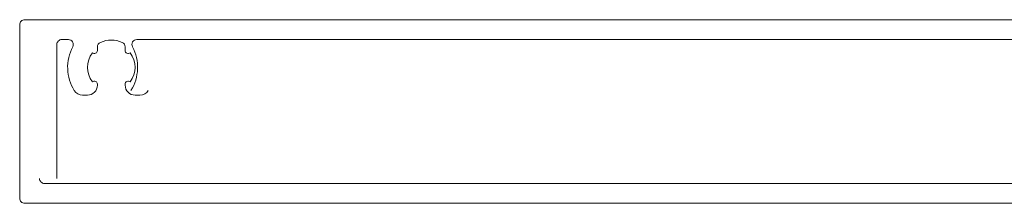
# Model space of a CAD drawing. Header units: millimetres. Extents: x 213386 to 506888, y 183055 to 450952.
# Tile 880 of 1056: x 399415 to 399514, y 334427 to 334446. Entities that reach past the tile are written whole.
import ezdxf

# ---------------------------------------------------------------- set-up
doc = ezdxf.new("R2010")
doc.units = ezdxf.units.MM
doc.layers.add('FASÁDA DETAILNÍ', color=255, linetype='Continuous', lineweight=0)
doc.layers.add('NOVA', color=255, linetype='Continuous', lineweight=0)

# ---------------------------------------------------------------- blocks, each defined once
blk = doc.blocks.new('A$C69D17D4D')
at = {"layer": 'FASÁDA DETAILNÍ'}
for points in [[(1577.589, 16679), (1454.582, 16679, -0.414214), (1454.082, 16679.5), (1454.082, 16697, -0.414214), (1454.582, 16697.5), (1573.118, 16697.5, 0.414214)], [(1456.082, 16681.5, 0.414214), (1456.582, 16681), (1570.252, 16681, 0.414214)], [(1559.925, 16695.5), (1465.899, 16695.5, 0.565741), (1465.457, 16694.765, -0.267763), (1465.305, 16690.371)], [(1457.828, 16681.5), (1457.828, 16695, -0.414214), (1458.328, 16695.5), (1458.991, 16695.5, -0.565741), (1459.433, 16694.765, 0.267763), (1459.585, 16690.371, 0.258777), (1460.433, 16689.9), (1460.918, 16689.9, 0.414214), (1461.918, 16690.9), (1461.918, 16691.006, 0.64518), (1461.42, 16691.231, -0.341732), (1461.42, 16694.169, 0.64518), (1461.918, 16694.394), (1461.918, 16694.762, -0.298217), (1462.218, 16695.22, -0.208712), (1464.418, 16695.22, -0.298217), (1464.718, 16694.762), (1464.718, 16694.394, 0.64518), (1465.216, 16694.169, -0.341732), (1465.216, 16691.231, 0.64518), (1464.718, 16691.006), (1464.718, 16690.9, 0.414214), (1465.718, 16689.9), (1466.202, 16689.9, 0.258777), (1467.051, 16690.371)]]:
    blk.add_lwpolyline(points, format="xyb", dxfattribs=at)

msp = doc.modelspace()

# ---------------------------------------------------------------- block references
at = {"layer": 'NOVA', "ltscale": 300}
msp.add_blockref('A$C69D17D4D', (397960.638, 317748.154), dxfattribs=at)

doc.saveas('drawing.dxf')
